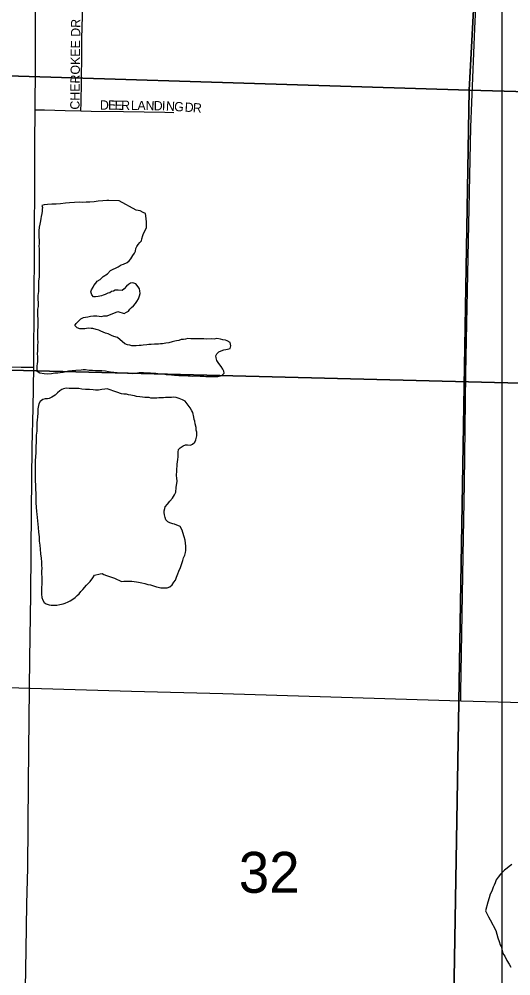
# Model space of a CAD drawing. Extents: x 0 to 68, y 0 to 52.9.
# Drawn here: x 45.203 to 45.735, y 35.667 to 36.702 of the extents above; entities that cross this region are included whole.
import ezdxf

# ---------------------------------------------------------------- set-up
doc = ezdxf.new("R2010")
doc.units = 0
for name, color, linetype in [('Default', 7, 'Continuous'), ('GM_X_Minor_Lake', 7, 'Continuous'), ('GM_X_Township_Road', 7, 'Continuous'), ('GM_X_Township_Subdivision', 7, 'Continuous'), ('GM_X_Township_Subdivision_Text', 7, 'Continuous')]:
    doc.layers.add(name, color=color, linetype=linetype)

msp = doc.modelspace()

# ---------------------------------------------------------------- linework, layer by layer
at = {"layer": 'Default'}
msp.add_line((45.7251, 32.7683), (45.7251, 42.0083), dxfattribs=at)
for points in [[(44.4103, 37.9396), (44.4523, 37.939), (45.7586, 37.9073), (45.6896, 36.6248), (44.3441, 36.6667)], [(45.7586, 37.9073), (45.7821, 37.907), (47.0815, 37.8719), (47.0429, 36.5865), (45.6896, 36.6248)], [(44.9603, 37.3859), (46.0251, 37.3614), (46.0139, 36.3013), (44.9528, 36.3285)], [(44.3441, 36.6667), (45.6896, 36.6248), (45.6672, 35.3023), (44.3202, 35.3382)], [(45.6896, 36.6248), (47.0429, 36.5865), (47.008, 35.2636), (45.6672, 35.3023)], [(46.0139, 36.3013), (45.9997, 35.2541), (45.9809, 35.2543), (44.9359, 35.2797), (44.9528, 36.3285)]]:
    msp.add_lwpolyline(points, close=True, dxfattribs=at)
at = {"layer": 'GM_X_Minor_Lake'}
for points in [[(45.3113, 36.5054), (45.3002, 36.5055), (45.2978, 36.5055), (45.2937, 36.5052), (45.2885, 36.5049), (45.2841, 36.5042), (45.2797, 36.5039), (45.2757, 36.5039), (45.272, 36.5036), (45.2684, 36.5037), (45.2628, 36.5034), (45.2576, 36.5031), (45.2532, 36.5028), (45.2479, 36.5021), (45.2431, 36.5018), (45.2383, 36.5015), (45.2339, 36.5012), (45.2302, 36.5009), (45.2278, 36.5001), (45.2282, 36.4981), (45.2281, 36.4961), (45.2281, 36.4941), (45.2276, 36.4917), (45.2268, 36.4885), (45.2267, 36.4861), (45.2263, 36.4837), (45.2254, 36.4801), (45.2249, 36.4769), (45.2245, 36.4729), (45.2244, 36.4697), (45.2246, 36.4592), (45.2245, 36.4564), (45.2249, 36.4532), (45.2248, 36.45), (45.2247, 36.4468), (45.2247, 36.4428), (45.2246, 36.4388), (45.2249, 36.4332), (45.2248, 36.4287), (45.2247, 36.4231), (45.2242, 36.4183), (45.2241, 36.4139), (45.224, 36.4107), (45.2239, 36.4071), (45.2234, 36.4031), (45.2234, 36.3991), (45.2237, 36.3951), (45.2236, 36.3911), (45.2231, 36.3883), (45.2231, 36.3846), (45.223, 36.3814), (45.2233, 36.3774), (45.2232, 36.373), (45.2232, 36.369), (45.2231, 36.365), (45.223, 36.361), (45.2229, 36.3582), (45.2229, 36.3558), (45.2232, 36.3529), (45.2231, 36.3485), (45.223, 36.3433), (45.2226, 36.3397), (45.2229, 36.3369), (45.2229, 36.3349), (45.2228, 36.3317), (45.2227, 36.3289), (45.2223, 36.3269), (45.2222, 36.3237), (45.2226, 36.3213), (45.2254, 36.3192), (45.2302, 36.3187), (45.2338, 36.3182), (45.2382, 36.3185), (45.2418, 36.3193), (45.245, 36.3192), (45.2474, 36.3196), (45.2507, 36.3199), (45.2563, 36.3214), (45.2644, 36.3224), (45.27, 36.3227), (45.2724, 36.3231), (45.2748, 36.323), (45.2788, 36.3221), (45.2824, 36.3221), (45.2856, 36.322), (45.2876, 36.322), (45.29, 36.3219), (45.2924, 36.3219), (45.2964, 36.3214), (45.2996, 36.3209), (45.302, 36.3205), (45.309, 36.3197)], [(45.3103, 36.4341), (45.3135, 36.436), (45.3159, 36.4368), (45.32, 36.4387), (45.322, 36.4403), (45.3237, 36.4427), (45.3261, 36.4463), (45.3278, 36.4487), (45.329, 36.451), (45.3294, 36.4539), (45.3303, 36.4559), (45.3319, 36.4582), (45.3335, 36.4602), (45.3352, 36.4622), (45.3356, 36.4642), (45.3369, 36.4678), (45.3377, 36.4698), (45.3398, 36.4738), (45.3406, 36.4766), (45.3406, 36.479), (45.3407, 36.4826), (45.3403, 36.4859), (45.3399, 36.4891), (45.3396, 36.4915), (45.3372, 36.4927), (45.334, 36.4944), (45.3316, 36.4948), (45.3296, 36.4952), (45.3113, 36.5054)], [(45.3101, 36.4087), (45.3094, 36.4086), (45.3094, 36.4086), (45.307, 36.4086), (45.305, 36.4075), (45.303, 36.4071), (45.301, 36.4059), (45.2989, 36.4056), (45.2961, 36.404), (45.2941, 36.4033), (45.2921, 36.4025), (45.2884, 36.4018), (45.2856, 36.4014), (45.2836, 36.4015), (45.2816, 36.4035), (45.2805, 36.4068), (45.2814, 36.4091), (45.283, 36.4119), (45.2839, 36.4139), (45.2859, 36.4163), (45.2876, 36.4183), (45.2908, 36.4202), (45.2941, 36.4233), (45.2986, 36.4265), (45.3018, 36.43), (45.3103, 36.4341)], [(45.3098, 36.3858), (45.3165, 36.3833), (45.3193, 36.3849), (45.3213, 36.3861), (45.3226, 36.388), (45.3246, 36.39), (45.3266, 36.3916), (45.3287, 36.3944), (45.3303, 36.3964), (45.332, 36.3992), (45.3332, 36.4024), (45.3341, 36.4052), (45.3337, 36.408), (45.3333, 36.41), (45.3317, 36.4124), (45.3294, 36.4157), (45.3261, 36.4165), (45.3233, 36.4162), (45.3213, 36.415), (45.3193, 36.413), (45.3168, 36.4102), (45.3144, 36.4082), (45.3101, 36.4087)], [(45.3094, 36.3575), (45.3056, 36.3585), (45.3028, 36.3598), (45.2993, 36.3614), (45.2965, 36.3623), (45.2913, 36.3644), (45.2893, 36.3653), (45.2865, 36.3661), (45.2829, 36.3674), (45.2809, 36.3674), (45.2777, 36.3675), (45.2741, 36.3668), (45.2709, 36.3668), (45.2689, 36.3669), (45.2657, 36.3681), (45.2633, 36.3706), (45.2646, 36.3726), (45.267, 36.3749), (45.2699, 36.3777), (45.2727, 36.3792), (45.2747, 36.3796), (45.2772, 36.3799), (45.2804, 36.3807), (45.2836, 36.381), (45.2872, 36.3809), (45.292, 36.3804), (45.2948, 36.3808), (45.2984, 36.3811), (45.3098, 36.3858)], [(45.309, 36.3197), (45.3257, 36.3185), (45.3293, 36.3189), (45.333, 36.3196), (45.335, 36.3196), (45.3374, 36.3196), (45.341, 36.3195), (45.3431, 36.3195), (45.3451, 36.3194), (45.3479, 36.319), (45.3507, 36.319), (45.3531, 36.3185), (45.3555, 36.3181), (45.3591, 36.3181), (45.362, 36.3176), (45.3644, 36.3176), (45.3712, 36.3167), (45.3732, 36.3167), (45.3756, 36.3166), (45.3781, 36.3166), (45.3809, 36.3166), (45.3829, 36.3165), (45.3857, 36.3161), (45.3881, 36.3161), (45.3905, 36.3156), (45.3926, 36.316), (45.3966, 36.316), (45.3986, 36.3159), (45.4006, 36.3159), (45.4026, 36.3159), (45.405, 36.3154), (45.4079, 36.3154), (45.4115, 36.3154), (45.4139, 36.3153), (45.4179, 36.3153), (45.422, 36.3164), (45.4248, 36.3188), (45.4244, 36.3212), (45.4233, 36.3232), (45.4213, 36.3261), (45.4189, 36.3293), (45.4169, 36.3326), (45.4162, 36.3354), (45.4158, 36.3378), (45.4166, 36.3398), (45.4191, 36.3422), (45.4215, 36.343), (45.4243, 36.3441), (45.4264, 36.3445), (45.4284, 36.3449), (45.4312, 36.3456), (45.432, 36.3484), (45.4313, 36.3521), (45.4281, 36.3541), (45.4261, 36.3546), (45.4233, 36.355), (45.4209, 36.3558), (45.4168, 36.3563), (45.414, 36.3559), (45.4112, 36.356), (45.4051, 36.3556), (45.4027, 36.3561), (45.4007, 36.3561), (45.3987, 36.3561), (45.3967, 36.3561), (45.3947, 36.3562), (45.3915, 36.3562), (45.3886, 36.3562), (45.3854, 36.3563), (45.383, 36.3559), (45.3806, 36.3555), (45.3781, 36.3552), (45.3757, 36.3544), (45.3733, 36.354), (45.3713, 36.3537), (45.3684, 36.3529), (45.3648, 36.3517), (45.3616, 36.3514), (45.3579, 36.3506), (45.3559, 36.3506), (45.3539, 36.3503), (45.3519, 36.3503), (45.3495, 36.3503), (45.3459, 36.35), (45.3434, 36.35), (45.341, 36.3496), (45.337, 36.3493), (45.335, 36.3489), (45.333, 36.3489), (45.3297, 36.3486), (45.3277, 36.3486), (45.3249, 36.3486), (45.3229, 36.3491), (45.3201, 36.3495), (45.3173, 36.3508), (45.3094, 36.3575)], [(45.3087, 36.2986), (45.2981, 36.3021), (45.2956, 36.3017), (45.2924, 36.3014), (45.2888, 36.3007), (45.2856, 36.3007), (45.2832, 36.3008), (45.2792, 36.3013), (45.2748, 36.3014), (45.2708, 36.3018), (45.2676, 36.3023), (45.2647, 36.3024), (45.2619, 36.3024), (45.2599, 36.3025), (45.2571, 36.3025), (45.2539, 36.3026), (45.2511, 36.3022), (45.2491, 36.3015), (45.247, 36.2999), (45.2446, 36.2976), (45.2421, 36.2952), (45.2385, 36.2929), (45.2356, 36.2917), (45.2336, 36.2914), (45.2312, 36.2914), (45.2288, 36.2906), (45.2259, 36.2883), (45.2243, 36.2859), (45.2234, 36.2803), (45.2233, 36.2779), (45.2233, 36.2759), (45.2228, 36.2719), (45.2227, 36.2683), (45.2223, 36.2655), (45.2222, 36.2623), (45.2221, 36.2595), (45.2221, 36.2563), (45.2216, 36.2519), (45.2215, 36.2483), (45.2214, 36.2447), (45.2213, 36.2394), (45.2212, 36.2334), (45.2207, 36.2286), (45.2206, 36.2246), (45.2205, 36.2206), (45.2205, 36.2158), (45.2204, 36.211), (45.2203, 36.207), (45.2206, 36.2021), (45.2209, 36.1981), (45.2208, 36.1937), (45.2211, 36.1889), (45.221, 36.1837), (45.2213, 36.1789), (45.2216, 36.174), (45.2219, 36.1696), (45.2223, 36.1664), (45.2226, 36.1628), (45.2229, 36.1592), (45.2236, 36.1523), (45.2239, 36.1471), (45.2246, 36.1419), (45.2249, 36.1375), (45.2256, 36.133), (45.2259, 36.1286), (45.2262, 36.1238), (45.2269, 36.119), (45.2272, 36.1145), (45.2272, 36.1109), (45.2275, 36.1081), (45.2274, 36.1049), (45.2274, 36.1021), (45.2277, 36.0985), (45.2276, 36.0953), (45.2276, 36.0933), (45.2274, 36.0849), (45.2274, 36.0824), (45.2273, 36.08), (45.2277, 36.0764), (45.2288, 36.0736), (45.23, 36.0712), (45.2323, 36.0695), (45.2355, 36.0686), (45.2379, 36.0682), (45.2415, 36.0681), (45.2439, 36.0681), (45.2472, 36.0688), (45.2508, 36.0695), (45.2528, 36.0703), (45.2561, 36.0718), (45.2581, 36.073), (45.2601, 36.0738), (45.2638, 36.0765), (45.2658, 36.0785), (45.2679, 36.0804), (45.2699, 36.0828), (45.272, 36.0852), (45.2761, 36.0899), (45.2798, 36.0938), (45.2827, 36.0978), (45.2847, 36.1006)], [(45.345, 36.09), (45.3514, 36.0879), (45.3534, 36.0875), (45.3562, 36.0871), (45.3591, 36.087), (45.3611, 36.087), (45.3631, 36.087), (45.3659, 36.0881), (45.3684, 36.0901), (45.3704, 36.0929), (45.3721, 36.0953), (45.3733, 36.0985), (45.3746, 36.1021), (45.3758, 36.1049), (45.3775, 36.1089), (45.3791, 36.1133), (45.38, 36.1165), (45.3808, 36.1193), (45.3821, 36.1221), (45.3829, 36.1253), (45.3833, 36.1273), (45.3834, 36.1321), (45.3827, 36.1385), (45.3815, 36.1422), (45.38, 36.1466), (45.3792, 36.1494), (45.3772, 36.1531), (45.3712, 36.1556), (45.3692, 36.156), (45.366, 36.1572), (45.364, 36.1581), (45.3616, 36.1605), (45.3608, 36.1629), (45.3601, 36.1658), (45.3597, 36.1682), (45.3597, 36.1702), (45.3605, 36.1726), (45.361, 36.1746), (45.3634, 36.1774), (45.3659, 36.1806), (45.3687, 36.1837), (45.3712, 36.1873), (45.3724, 36.1905), (45.3729, 36.1953), (45.3738, 36.2021), (45.3734, 36.2054), (45.3731, 36.2082), (45.3735, 36.2134), (45.374, 36.2206), (45.3745, 36.2258), (45.3749, 36.2287), (45.375, 36.2311), (45.375, 36.2335), (45.3754, 36.2363), (45.3771, 36.2383), (45.3803, 36.2406), (45.3828, 36.2414), (45.3852, 36.2414), (45.3884, 36.2413), (45.3904, 36.2421), (45.3929, 36.2445), (45.3941, 36.2469), (45.395, 36.2513), (45.395, 36.2553), (45.3946, 36.2573), (45.3943, 36.2601), (45.3935, 36.2642), (45.3931, 36.267), (45.3924, 36.269), (45.392, 36.2714), (45.3908, 36.2763), (45.3897, 36.2783), (45.3881, 36.2815), (45.3825, 36.2888), (45.3797, 36.2901), (45.3761, 36.2917), (45.3729, 36.2926), (45.3697, 36.293), (45.3677, 36.2926), (45.3645, 36.2927), (45.3612, 36.2927), (45.3592, 36.2923), (45.3568, 36.2924), (45.354, 36.2924), (45.352, 36.292), (45.3492, 36.2921), (45.3455, 36.2921), (45.3435, 36.2925), (45.3415, 36.2926), (45.3391, 36.2926), (45.3363, 36.293), (45.3335, 36.2935), (45.3298, 36.2939), (45.3278, 36.2944), (45.3258, 36.2948), (45.3238, 36.2952), (45.3214, 36.2957), (45.319, 36.2961), (45.3162, 36.2961), (45.3138, 36.2966), (45.3087, 36.2986)], [(45.2847, 36.1006), (45.2908, 36.102), (45.2928, 36.1024), (45.2948, 36.1012), (45.2976, 36.1003), (45.3062, 36.0975)], [(45.3062, 36.0975), (45.3136, 36.0936), (45.3164, 36.094), (45.3185, 36.094), (45.3221, 36.0943), (45.3249, 36.0943), (45.3273, 36.0939), (45.3301, 36.0934), (45.3321, 36.093), (45.3358, 36.0922), (45.339, 36.0917), (45.3422, 36.0905), (45.345, 36.09)], [(45.7356, 35.788), (45.7327, 35.7856), (45.7307, 35.784), (45.7278, 35.7817), (45.725, 35.7793), (45.7234, 35.7773), (45.7209, 35.7741), (45.7188, 35.7713), (45.7176, 35.7681), (45.7164, 35.7657), (45.7155, 35.7633), (45.7139, 35.7589), (45.7122, 35.7557), (45.7109, 35.7517), (45.7098, 35.747)], [(45.7098, 35.747), (45.7071, 35.7376), (45.7087, 35.7348), (45.7103, 35.7312), (45.7123, 35.728), (45.7183, 35.7167), (45.7195, 35.7127), (45.7203, 35.7087), (45.7219, 35.7047), (45.7231, 35.7011), (45.7239, 35.6991), (45.7247, 35.6962), (45.7258, 35.6918), (45.7279, 35.6886), (45.7302, 35.6842), (45.7326, 35.6802), (45.7346, 35.6769)]]:
    msp.add_lwpolyline(points, dxfattribs=at)
at = {"layer": 'GM_X_Township_Road'}
for points in [[(45.6804, 35.9649), (45.6805, 35.9741), (45.6831, 36.1217), (45.6845, 36.1996), (45.686, 36.3186), (45.6886, 36.462), (45.6914, 36.585), (45.6957, 36.6916), (45.6977, 36.7367), (45.6998, 36.7859), (45.7043, 36.876), (45.7083, 36.9538), (45.7088, 36.962)], [(45.2203, 36.6037), (45.2208, 36.6509), (45.2208, 36.71), (45.2209, 36.7705)], [(45.2189, 36.3254), (45.2189, 36.3334), (45.2192, 36.3924), (45.2196, 36.4581), (45.2202, 36.5336), (45.2201, 36.5692), (45.2203, 36.6017), (45.2203, 36.6037)], [(44.6875, 36.3339), (44.7095, 36.3339), (44.7846, 36.3334), (44.8644, 36.3319), (44.9483, 36.3305), (45.0687, 36.3284), (45.2055, 36.3255), (45.2189, 36.3254)], [(45.2038, 35.2728), (45.2053, 35.3808), (45.2061, 35.4235), (45.2066, 35.4661), (45.208, 35.5252), (45.2085, 35.5711), (45.2108, 35.6958), (45.2116, 35.745), (45.2124, 35.7843), (45.2134, 35.8762), (45.214, 35.9451), (45.2146, 36.0106), (45.2156, 36.0792), (45.2165, 36.1709), (45.217, 36.2038), (45.2173, 36.2394), (45.2183, 36.2811), (45.2189, 36.3254)], [(45.008, 35.9847), (45.3246, 35.9754), (45.4231, 35.9727), (45.6568, 35.9656), (45.6804, 35.9649)], [(45.6804, 35.9649), (45.8947, 35.959), (46.0259, 35.9552), (46.149, 35.9519), (46.4402, 35.9432), (46.6125, 35.9385), (46.7971, 35.9337), (47.0104, 35.9283), (47.026, 35.9278)]]:
    msp.add_lwpolyline(points, dxfattribs=at)
at = {"layer": 'GM_X_Township_Subdivision'}
for points in [[(45.2698, 36.6026), (45.27, 36.6112), (45.2705, 36.6342), (45.271, 36.6645), (45.271, 36.6803), (45.2715, 36.7052), (45.2723, 36.7493), (45.2727, 36.7698)], [(45.2203, 36.6037), (45.2306, 36.6035), (45.2529, 36.6029), (45.2698, 36.6026)], [(45.2698, 36.6026), (45.2811, 36.6023), (45.3158, 36.6017), (45.3604, 36.6011), (45.3703, 36.6006)]]:
    msp.add_lwpolyline(points, dxfattribs=at)

# ---------------------------------------------------------------- texts
at = {"layer": 'Default'}
msp.add_text('32', height=0.0442, rotation=0, dxfattribs=at).set_placement((45.4405, 35.7573))
at = {"layer": 'GM_X_Township_Subdivision_Text'}
for s, rotation, p in [('CHEROKEE DR', 89.4162, (45.2683, 36.6038)), ('D', 359.2786, (45.2904, 36.6039)), ('E', 359.2623, (45.2992, 36.6038)), ('E', 359.2623, (45.3063, 36.6037)), ('R', 359.2699, (45.3133, 36.6036)), ('L', 359.2659, (45.3239, 36.6035)), ('A', 359.2568, (45.3309, 36.6034)), ('N', 359.272, (45.3397, 36.6033)), ('D', 359.2568, (45.3485, 36.6032)), ('I', 358.12, (45.3573, 36.6031)), ('N', 356.6977, (45.3616, 36.6029)), ('G', 356.2601, (45.3704, 36.6024)), ('D', 356.2773, (45.3818, 36.6017)), ('R', 356.257, (45.3906, 36.6011))]:
    msp.add_text(s, height=0.01, rotation=rotation, dxfattribs=at).set_placement(p)

doc.saveas('drawing.dxf')
